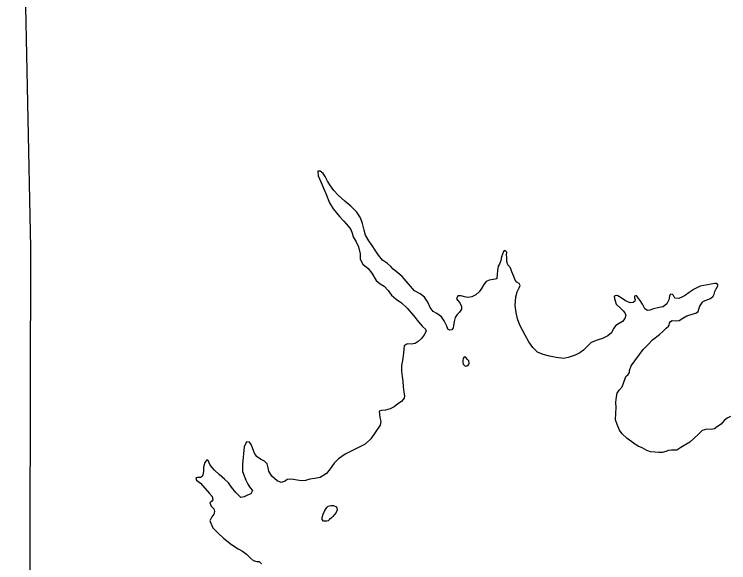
# Model space of a CAD drawing. Extents: x -939622 to -934222, y 1383701 to 1385301.
# Drawn here: x -936567.69 to -936554.72, y 1384721.36 to 1384731.32 of the extents above; entities that cross this region are included whole.
import ezdxf

# ---------------------------------------------------------------- set-up
doc = ezdxf.new("R2010")
doc.units = 0
doc.layers.add('Level 2', color=7, linetype='Continuous')
doc.layers.add('Level 9', color=7, linetype='Continuous')

msp = doc.modelspace()

# ---------------------------------------------------------------- linework, layer by layer
at = {"layer": 'Level 2'}
msp.add_lwpolyline([(-936567.19, 1384697.811), (-936567.295, 1384703.294), (-936567.41, 1384711.236), (-936567.409, 1384719.136), (-936567.389, 1384727.075), (-936567.556, 1384734.958), (-936567.691, 1384742.878)], dxfattribs=at)
at = {"layer": 'Level 9'}
for points in [[(-936558.274, 1384725.267), (-936558.346, 1384725.371), (-936558.416, 1384725.492), (-936558.512, 1384725.675), (-936558.552, 1384725.791), (-936558.579, 1384725.905), (-936558.595, 1384726.028), (-936558.582, 1384726.188), (-936558.561, 1384726.278), (-936558.524, 1384726.349), (-936558.505, 1384726.395), (-936558.521, 1384726.43), (-936558.564, 1384726.453), (-936558.598, 1384726.488), (-936558.621, 1384726.559), (-936558.654, 1384726.643), (-936558.683, 1384726.717), (-936558.73, 1384726.77), (-936558.75, 1384726.832), (-936558.749, 1384726.907), (-936558.753, 1384726.946), (-936558.749, 1384727.001), (-936558.777, 1384727.03), (-936558.809, 1384727.011), (-936558.842, 1384726.914), (-936558.855, 1384726.847), (-936558.88, 1384726.783), (-936558.903, 1384726.743), (-936558.919, 1384726.665), (-936558.923, 1384726.595), (-936558.927, 1384726.535), (-936558.932, 1384726.517), (-936558.992, 1384726.5), (-936559.069, 1384726.489), (-936559.12, 1384726.466), (-936559.163, 1384726.413), (-936559.206, 1384726.337), (-936559.252, 1384726.278), (-936559.313, 1384726.222), (-936559.384, 1384726.187), (-936559.453, 1384726.179), (-936559.516, 1384726.186), (-936559.574, 1384726.208), (-936559.64, 1384726.206), (-936559.659, 1384726.151), (-936559.609, 1384726.084), (-936559.571, 1384726.016), (-936559.569, 1384725.965), (-936559.607, 1384725.909), (-936559.647, 1384725.866), (-936559.688, 1384725.814), (-936559.704, 1384725.741), (-936559.719, 1384725.659), (-936559.724, 1384725.623), (-936559.744, 1384725.589), (-936559.78, 1384725.582), (-936559.816, 1384725.599), (-936559.836, 1384725.656), (-936559.884, 1384725.751), (-936559.934, 1384725.824), (-936560.017, 1384725.885), (-936560.085, 1384725.922), (-936560.138, 1384725.995), (-936560.18, 1384726.09), (-936560.243, 1384726.182), (-936560.32, 1384726.24), (-936560.424, 1384726.299), (-936560.648, 1384726.557), (-936560.725, 1384726.624), (-936560.809, 1384726.691), (-936560.852, 1384726.738), (-936560.917, 1384726.796), (-936561.006, 1384726.856), (-936561.078, 1384726.944), (-936561.138, 1384727.036), (-936561.194, 1384727.118), (-936561.254, 1384727.204), (-936561.311, 1384727.307), (-936561.341, 1384727.399), (-936561.366, 1384727.522), (-936561.406, 1384727.623), (-936561.472, 1384727.723), (-936561.58, 1384727.831), (-936561.691, 1384727.927), (-936561.809, 1384728.035), (-936561.89, 1384728.12), (-936561.949, 1384728.202), (-936562.003, 1384728.288), (-936562.048, 1384728.37), (-936562.083, 1384728.427), (-936562.135, 1384728.47), (-936562.177, 1384728.469), (-936562.174, 1384728.385), (-936562.126, 1384728.275), (-936562.074, 1384728.162), (-936562.035, 1384728.064), (-936561.967, 1384727.895), (-936561.903, 1384727.788), (-936561.788, 1384727.647), (-936561.707, 1384727.56), (-936561.623, 1384727.466)], [(-936561.623, 1384727.466), (-936561.582, 1384727.41), (-936561.556, 1384727.345), (-936561.536, 1384727.276), (-936561.482, 1384727.188), (-936561.44, 1384727.093), (-936561.409, 1384726.97), (-936561.409, 1384726.871), (-936561.361, 1384726.779), (-936561.268, 1384726.701), (-936561.197, 1384726.619), (-936561.123, 1384726.486), (-936561.046, 1384726.425), (-936560.973, 1384726.382), (-936560.901, 1384726.303), (-936560.842, 1384726.22), (-936560.755, 1384726.148), (-936560.66, 1384726.082), (-936560.555, 1384725.98), (-936560.44, 1384725.851), (-936560.352, 1384725.736), (-936560.277, 1384725.648), (-936560.225, 1384725.599), (-936560.214, 1384725.563), (-936560.248, 1384725.496), (-936560.298, 1384725.434), (-936560.356, 1384725.378), (-936560.412, 1384725.343), (-936560.487, 1384725.332), (-936560.553, 1384725.336), (-936560.576, 1384725.326), (-936560.612, 1384725.301), (-936560.619, 1384725.247), (-936560.626, 1384725.168), (-936560.645, 1384725.032), (-936560.66, 1384724.941), (-936560.663, 1384724.842), (-936560.651, 1384724.743), (-936560.639, 1384724.656), (-936560.627, 1384724.554), (-936560.615, 1384724.459), (-936560.604, 1384724.393), (-936560.612, 1384724.347), (-936560.661, 1384724.289), (-936560.726, 1384724.248), (-936560.793, 1384724.194), (-936560.867, 1384724.153), (-936560.95, 1384724.129), (-936561.022, 1384724.127), (-936561.067, 1384724.111), (-936561.062, 1384724.06), (-936561.051, 1384724), (-936561.034, 1384723.928), (-936561.047, 1384723.856), (-936561.216, 1384723.61), (-936561.318, 1384723.513), (-936561.419, 1384723.465), (-936561.552, 1384723.401), (-936561.685, 1384723.334), (-936561.805, 1384723.249), (-936561.884, 1384723.168), (-936561.956, 1384723.064), (-936562.019, 1384722.983), (-936562.137, 1384722.911), (-936562.236, 1384722.893), (-936562.325, 1384722.878), (-936562.403, 1384722.854), (-936562.474, 1384722.846), (-936562.556, 1384722.859), (-936562.619, 1384722.872), (-936562.677, 1384722.879), (-936562.734, 1384722.871), (-936562.772, 1384722.843), (-936562.843, 1384722.82), (-936562.919, 1384722.848), (-936563.012, 1384722.932), (-936563.072, 1384723.026), (-936563.083, 1384723.086), (-936563.097, 1384723.158), (-936563.146, 1384723.205), (-936563.223, 1384723.241), (-936563.281, 1384723.285), (-936563.318, 1384723.326), (-936563.344, 1384723.382), (-936563.364, 1384723.445), (-936563.387, 1384723.507), (-936563.419, 1384723.548), (-936563.476, 1384723.555), (-936563.518, 1384723.467), (-936563.547, 1384723.15), (-936563.549, 1384723.015), (-936563.487, 1384722.863), (-936563.449, 1384722.786), (-936563.408, 1384722.724), (-936563.367, 1384722.671), (-936563.395, 1384722.61), (-936563.469, 1384722.581), (-936563.517, 1384722.558), (-936563.576, 1384722.548), (-936563.669, 1384722.635), (-936563.744, 1384722.735)], [(-936556.599, 1384724.705), (-936556.585, 1384724.745), (-936556.547, 1384724.779), (-936556.518, 1384724.813), (-936556.522, 1384724.849), (-936556.489, 1384724.934), (-936556.27, 1384725.233), (-936556.183, 1384725.326), (-936556.104, 1384725.409), (-936555.975, 1384725.507), (-936555.911, 1384725.566), (-936555.853, 1384725.619), (-936555.815, 1384725.653), (-936555.803, 1384725.677), (-936555.792, 1384725.711), (-936555.775, 1384725.741), (-936555.746, 1384725.757), (-936555.668, 1384725.754), (-936555.617, 1384725.761), (-936555.555, 1384725.802), (-936555.481, 1384725.844), (-936555.38, 1384725.874), (-936555.315, 1384725.894), (-936555.276, 1384725.922), (-936555.26, 1384725.962), (-936555.244, 1384726.019), (-936555.192, 1384726.09), (-936555.174, 1384726.109), (-936555.05, 1384726.158), (-936555.003, 1384726.198), (-936554.983, 1384726.235), (-936554.973, 1384726.283), (-936554.947, 1384726.335), (-936554.921, 1384726.378), (-936554.913, 1384726.4), (-936554.935, 1384726.432), (-936554.971, 1384726.431), (-936555.237, 1384726.381), (-936555.349, 1384726.326), (-936555.438, 1384726.269), (-936555.505, 1384726.219), (-936555.558, 1384726.187), (-936555.623, 1384726.161), (-936555.695, 1384726.162), (-936555.711, 1384726.186), (-936555.724, 1384726.212), (-936555.746, 1384726.236), (-936555.782, 1384726.231), (-936555.793, 1384726.201), (-936555.809, 1384726.134), (-936555.845, 1384726.061), (-936555.907, 1384726.008), (-936555.981, 1384725.994), (-936556.086, 1384725.969), (-936556.151, 1384725.949), (-936556.196, 1384725.939), (-936556.242, 1384725.971), (-936556.284, 1384726.054), (-936556.328, 1384726.121), (-936556.356, 1384726.16), (-936556.381, 1384726.195), (-936556.4, 1384726.21), (-936556.43, 1384726.203), (-936556.429, 1384726.173), (-936556.419, 1384726.14), (-936556.421, 1384726.11), (-936556.456, 1384726.084), (-936556.51, 1384726.08), (-936556.595, 1384726.116), (-936556.669, 1384726.168), (-936556.733, 1384726.205), (-936556.76, 1384726.213), (-936556.796, 1384726.2), (-936556.792, 1384726.161), (-936556.781, 1384726.117), (-936556.761, 1384726.057), (-936556.678, 1384725.975), (-936556.634, 1384725.935), (-936556.603, 1384725.899), (-936556.587, 1384725.855), (-936556.603, 1384725.794), (-936556.649, 1384725.739), (-936556.723, 1384725.697), (-936556.77, 1384725.666), (-936556.808, 1384725.616), (-936556.85, 1384725.537), (-936556.914, 1384725.481), (-936557.009, 1384725.433), (-936557.107, 1384725.403), (-936557.214, 1384725.357), (-936557.278, 1384725.298), (-936557.357, 1384725.22), (-936557.424, 1384725.173), (-936557.507, 1384725.132), (-936557.635, 1384725.086), (-936557.721, 1384725.071), (-936557.851, 1384725.088), (-936557.972, 1384725.111), (-936558.087, 1384725.144), (-936558.19, 1384725.186), (-936558.274, 1384725.267)], [(-936559.474, 1384724.933), (-936559.441, 1384724.952), (-936559.433, 1384724.982), (-936559.438, 1384725.024), (-936559.463, 1384725.053), (-936559.494, 1384725.086), (-936559.509, 1384725.1), (-936559.527, 1384725.088), (-936559.541, 1384725.066)], [(-936559.541, 1384725.066), (-936559.549, 1384725.033), (-936559.548, 1384724.997), (-936559.538, 1384724.967), (-936559.525, 1384724.946), (-936559.504, 1384724.932), (-936559.474, 1384724.933)], [(-936554.688, 1384724.015), (-936554.747, 1384723.989), (-936554.8, 1384723.942), (-936554.858, 1384723.877), (-936554.92, 1384723.836), (-936554.978, 1384723.795), (-936555.038, 1384723.778), (-936555.119, 1384723.785), (-936555.202, 1384723.761), (-936555.272, 1384723.69), (-936555.424, 1384723.55), (-936555.586, 1384723.452), (-936555.66, 1384723.407), (-936555.756, 1384723.404), (-936555.81, 1384723.4), (-936555.863, 1384723.38), (-936555.926, 1384723.36), (-936555.986, 1384723.364), (-936556.055, 1384723.371), (-936556.142, 1384723.375), (-936556.203, 1384723.4), (-936556.292, 1384723.445), (-936556.362, 1384723.476), (-936556.441, 1384723.525), (-936556.481, 1384723.554), (-936556.564, 1384723.617), (-936556.651, 1384723.702), (-936556.704, 1384723.766), (-936556.747, 1384723.87), (-936556.773, 1384723.957), (-936556.771, 1384724.077), (-936556.765, 1384724.171), (-936556.768, 1384724.276), (-936556.759, 1384724.375), (-936556.747, 1384724.442), (-936556.706, 1384724.494), (-936556.654, 1384724.553), (-936556.599, 1384724.705)], [(-936563.744, 1384722.735), (-936563.804, 1384722.811), (-936563.872, 1384722.878), (-936563.968, 1384722.966), (-936564.057, 1384723.041), (-936564.098, 1384723.088), (-936564.139, 1384723.147), (-936564.162, 1384723.206), (-936564.192, 1384723.227), (-936564.23, 1384723.18), (-936564.254, 1384723.098), (-936564.258, 1384723.017), (-936564.268, 1384722.956), (-936564.282, 1384722.926), (-936564.311, 1384722.907), (-936564.362, 1384722.908), (-936564.392, 1384722.902), (-936564.385, 1384722.86), (-936564.311, 1384722.805), (-936564.149, 1384722.617), (-936564.099, 1384722.565), (-936564.085, 1384722.502), (-936564.109, 1384722.474), (-936564.138, 1384722.449), (-936564.115, 1384722.39), (-936564.065, 1384722.34), (-936564.055, 1384722.292), (-936564.065, 1384722.241), (-936564.106, 1384722.194), (-936564.139, 1384722.121), (-936564.087, 1384721.996), (-936563.991, 1384721.9), (-936563.895, 1384721.807), (-936563.745, 1384721.694), (-936563.625, 1384721.613), (-936563.546, 1384721.571), (-936563.472, 1384721.516), (-936563.407, 1384721.449), (-936563.354, 1384721.402), (-936563.287, 1384721.386), (-936563.242, 1384721.382), (-936563.205, 1384721.341)], [(-936562.079, 1384722.118), (-936562.101, 1384722.145), (-936562.099, 1384722.184), (-936562.08, 1384722.245), (-936562.052, 1384722.309), (-936562.015, 1384722.367), (-936561.989, 1384722.389), (-936561.941, 1384722.399), (-936561.893, 1384722.398), (-936561.841, 1384722.378), (-936561.827, 1384722.325), (-936561.844, 1384722.276)], [(-936561.844, 1384722.276), (-936561.905, 1384722.202), (-936561.931, 1384722.177), (-936561.969, 1384722.146), (-936561.992, 1384722.124), (-936562.013, 1384722.114), (-936562.031, 1384722.114), (-936562.079, 1384722.118)]]:
    msp.add_lwpolyline(points, dxfattribs=at)

doc.saveas('drawing.dxf')
